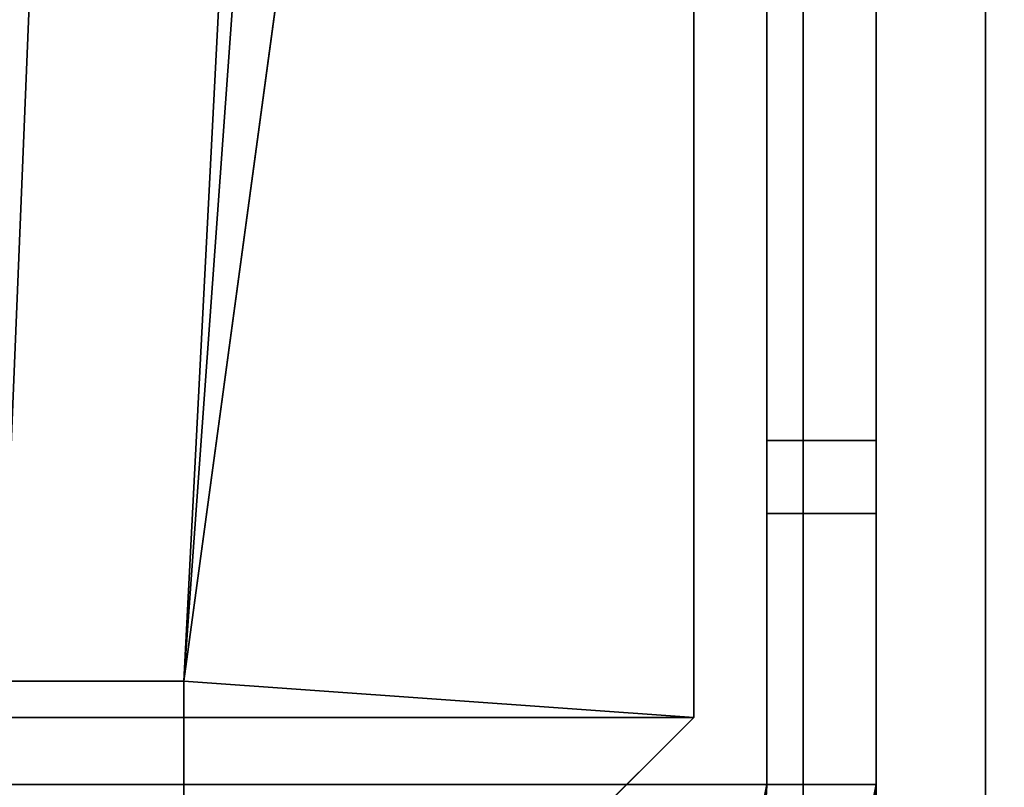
# Model space of a CAD drawing. Header units: millimetres. Extents: x -503 to 6703, y -110 to 249.
# Tile 579 of 656: x 1851 to 1865, y 18 to 29. Entities that reach past the tile are written whole.
import ezdxf

# ---------------------------------------------------------------- set-up
doc = ezdxf.new("R2010")
doc.units = ezdxf.units.MM
doc.layers.add('151', color=7, linetype='Continuous', true_color=0xffffff)

# ---------------------------------------------------------------- blocks, each defined once
blk = doc.blocks.new('UG_SURFACE_002')
at = {"layer": '151', "color": 252, "linetype": 'Continuous', "lineweight": 35}
for points in [[(2052.5, -9.3, 2212.25), (2052.5, 230.4, 2212.25), (947.5, 230.4, 2212.25), (947.5, -9.3, 2212.25)], [(1097.5, -9.3, 2062.25), (1097.5, 230.4, 2062.25), (1902.5, 230.4, 2062.25), (1902.5, -9.3, 2062.25)]]:
    blk.add_3dface(points, dxfattribs=at)
blk = doc.blocks.new('UG_SURFACE_170')
at = {"layer": '151', "color": 41, "linetype": 'Continuous', "lineweight": 35}
for points in [[(1851, 19.5, 2008.25), (1846.65, 229.15, 2003.9), (1858.5, 229.15, 2015.75), (1858.5, 203.3, 2015.75)], [(1853.5, 19.5, 2010.75), (1851, 19.5, 2008.25), (1858.5, 203.3, 2015.75), (1860.5, 71, 2017.75)], [(1860.5, 19, 2017.75), (1860.5, 71, 2017.75), (1139.5, 71, 2017.75), (1139.5, 19, 2017.75)], [(1853.5, 19.5, 2010.75), (1860.5, 71, 2017.75), (1860.5, 19, 2017.75)], [(1851, 19.5, 2008.25), (1853.5, 19.5, 2010.75), (1146.5, 19.5, 2010.75), (1149, 19.5, 2008.25)], [(1853.5, 19.5, 2010.75), (1853.5, 17.5, 2010.75), (1146.5, 17.5, 2010.75), (1146.5, 19.5, 2010.75)], [(1860.5, 19, 2017.75), (1859, 17.5, 2016.25), (1853.5, 17.5, 2010.75), (1853.5, 19.5, 2010.75)], [(1859, 17.5, 2016.25), (1860.5, 19, 2017.75), (1139.5, 19, 2017.75), (1141, 17.5, 2016.25)]]:
    blk.add_3dface(points, dxfattribs=at)
blk = doc.blocks.new('UG_SURFACE_181')
at = {"layer": '151', "color": 41, "linetype": 'Continuous', "lineweight": 35}
for points in [[(1846.65, 11.15, -5.75), (1846.65, 229.15, -5.75), (1858.5, 229.15, -5.75), (1858.5, 203.3, -5.75)], [(1858.5, 203.3, 2015.75), (1858.5, 229.15, 2015.75), (1846.65, 229.15, 2003.9), (1851, 19.5, 2008.25)], [(1863, 203.3, 2020.25), (1853.5, 19.5, 2010.75), (1868.65, 229.15, 2025.9)], [(1860.5, 71, 2017.75), (1868.65, 229.15, 2025.9), (1853.5, 19.5, 2010.75)], [(1846.65, 11.15, -5.75), (1858.5, 203.3, -5.75), (1851, 19.5, -5.75)], [(1858.5, 203.3, -5.75), (1860.5, 71, -5.75), (1853.5, 19.5, -5.75), (1851, 19.5, -5.75)], [(1863, 203.3, 2020.25), (1858.5, 203.3, 2015.75), (1851, 19.5, 2008.25), (1853.5, 19.5, 2010.75)], [(1853.5, 19.5, -5.75), (1860.5, 71, -5.75), (1860.5, 19, -5.75)], [(1860.5, 19, 2017.75), (1860.5, 71, 2017.75), (1853.5, 19.5, 2010.75)], [(1860.5, 19, -5.75), (1860.5, 71, -5.75), (1860.5, 71, 2017.75), (1860.5, 19, 2017.75)], [(1851, 19.5, 2008.25), (1851, 19.5, -5.75), (1853.5, 19.5, -5.75), (1853.5, 19.5, 2010.75)], [(1853.5, 19.5, -5.75), (1853.5, 17.5, -5.75), (1853.5, 17.5, 2010.75), (1853.5, 19.5, 2010.75)], [(1860.5, 19, -5.75), (1859, 17.5, -5.75), (1853.5, 17.5, -5.75), (1853.5, 19.5, -5.75)], [(1853.5, 19.5, 2010.75), (1853.5, 17.5, 2010.75), (1859, 17.5, 2016.25), (1860.5, 19, 2017.75)], [(1859, 17.5, -5.75), (1860.5, 19, -5.75), (1860.5, 19, 2017.75), (1859, 17.5, 2016.25)]]:
    blk.add_3dface(points, dxfattribs=at)
blk = doc.blocks.new('UG_SURFACE_186')
at = {"layer": '151', "color": 252, "linetype": 'Continuous', "lineweight": 35}
for points in [[(1135.5, -26.22, 2021.75), (1864.5, -26.22, 2021.75), (1864.5, 62.62, 2021.75), (1135.5, 62.62, 2021.75)], [(1137, -26.22, 2020.25), (1137, 62.62, 2020.25), (1863, 62.62, 2020.25), (1863, -26.22, 2020.25)], [(1863, -26.22, 2020.25), (1863, 62.62, 2020.25), (1864.5, 62.62, 2021.75), (1864.5, -26.22, 2021.75)]]:
    blk.add_3dface(points, dxfattribs=at)
blk = doc.blocks.new('UG_SURFACE_187')
at = {"layer": '151', "color": 252, "linetype": 'Continuous', "lineweight": 35}
for points in [[(1863, 62.62, 2020.25), (1863, 62.62, -7.75), (1863, -26.22, -7.75), (1863, -26.22, 2020.25)], [(1863, -26.22, -7.75), (1863, 62.62, -7.75), (1864.5, 62.62, -7.75), (1864.5, -26.22, -7.75)], [(1863, 62.62, 2020.25), (1863, -26.22, 2020.25), (1864.5, -26.22, 2021.75), (1864.5, 62.62, 2021.75)], [(1864.5, 62.62, 2021.75), (1864.5, -26.22, 2021.75), (1864.5, -26.22, -7.75), (1864.5, 62.62, -7.75)]]:
    blk.add_3dface(points, dxfattribs=at)
blk = doc.blocks.new('UG_SURFACE_204')
at = {"layer": '151', "color": 252, "linetype": 'Continuous', "lineweight": 35}
for points in [[(1862, 69.5, 2020.25), (1138, 69.5, 2020.25), (1189.3, 22.801, 2020.25), (1191.8, 22.801, 2020.25)], [(1138, 69.5, 2018.75), (1862, 69.5, 2018.75), (1810.7, 22.801, 2018.75), (1808.2, 22.801, 2018.75)], [(1862, 69.5, 2020.25), (1191.8, 22.801, 2020.25), (1203.2, 22.801, 2020.25)], [(1862, 69.5, 2020.25), (1203.2, 22.801, 2020.25), (1205.7, 22.801, 2020.25)], [(1205.7, 22.801, 2020.25), (1357.633, 22.801, 2020.25), (1862, 69.5, 2020.25)], [(1357.633, 22.801, 2020.25), (1360.133, 22.801, 2020.25), (1862, 69.5, 2020.25)], [(1862, 69.5, 2020.25), (1360.133, 22.801, 2020.25), (1371.533, 22.801, 2020.25)], [(1862, 69.5, 2020.25), (1371.533, 22.801, 2020.25), (1374.033, 22.801, 2020.25)], [(1374.033, 22.801, 2020.25), (1575.967, 22.801, 2020.25), (1862, 69.5, 2020.25)], [(1575.967, 22.801, 2020.25), (1578.467, 22.801, 2020.25), (1862, 69.5, 2020.25)], [(1862, 69.5, 2020.25), (1578.467, 22.801, 2020.25), (1639.867, 22.801, 2020.25)], [(1639.867, 22.801, 2020.25), (1642.367, 22.801, 2020.25), (1862, 69.5, 2020.25)], [(1862, 69.5, 2020.25), (1642.367, 22.801, 2020.25), (1794.3, 22.801, 2020.25)], [(1794.3, 22.801, 2020.25), (1796.8, 22.801, 2020.25), (1862, 69.5, 2020.25)], [(1862, 69.5, 2020.25), (1796.8, 22.801, 2020.25), (1808.2, 22.801, 2020.25)], [(1808.2, 22.801, 2020.25), (1810.7, 22.801, 2020.25), (1862, 69.5, 2020.25)], [(1810.7, 22.801, 2020.25), (1810.7, 18.08, 2020.25), (1862, 18.08, 2020.25), (1862, 69.5, 2020.25)], [(1862, 69.5, 2018.75), (1862, 18.08, 2018.75), (1810.7, 18.08, 2018.75), (1810.7, 22.801, 2018.75)], [(1862, 18.08, 2018.75), (1862, 69.5, 2018.75), (1862, 69.5, 2020.25), (1862, 18.08, 2020.25)], [(1810.7, 18.08, 2018.75), (1862, 18.08, 2018.75), (1862, 17.475, 2018.63), (1810.7, 17.475, 2018.63)], [(1810.7, 16.901, 2020.015), (1862, 16.901, 2020.015), (1862, 18.08, 2020.25), (1810.7, 18.08, 2020.25)], [(1862, 18.08, 2020.25), (1862, 16.901, 2020.015), (1862, 17.475, 2018.63), (1862, 18.08, 2018.75)]]:
    blk.add_3dface(points, dxfattribs=at)
blk = doc.blocks.new('UG_SURFACE_205')
at = {"layer": '151', "color": 252, "linetype": 'Continuous', "lineweight": 35}
for points in [[(1861.5, 69.5, -5.75), (1861.5, 22.801, 73.95), (1861.5, 22.801, 76.45), (1861.5, 51.577, 129.625)], [(1861.5, 69.5, -5.75), (1861.5, 22.801, 60.05), (1861.5, 22.801, 62.55)], [(1861.5, 46.869, 1875.114), (1861.5, 42.7, 1876), (1861.5, 18.08, 2006.25), (1861.5, 69.5, 2006.25)], [(1861.5, 22.801, 62.55), (1861.5, 22.801, 73.95), (1861.5, 69.5, -5.75)], [(1861.5, 69.5, -5.75), (1861.5, 18.08, -5.75), (1861.5, 18.08, 60.05), (1861.5, 22.801, 60.05)], [(1863, 18.08, 2006.25), (1863, 69.5, 2006.25), (1861.5, 69.5, 2006.25), (1861.5, 18.08, 2006.25)], [(1861.5, 18.08, -5.75), (1861.5, 69.5, -5.75), (1863, 69.5, -5.75), (1863, 18.08, -5.75)], [(1863, 69.5, -5.75), (1863, 22.801, 73.95), (1863, 22.801, 62.55)], [(1863, 22.801, 62.55), (1863, 22.801, 60.05), (1863, 69.5, -5.75)], [(1863, 22.801, 76.45), (1863, 22.801, 73.95), (1863, 69.5, -5.75), (1863, 44.831, 124.724)], [(1863, 69.5, 2006.25), (1863, 22.801, 1936.45), (1863, 22.801, 1933.95), (1863, 52.448, 1868.917)], [(1863, 69.5, 2006.25), (1863, 18.08, 2006.25), (1863, 18.08, 1936.45), (1863, 22.801, 1936.45)], [(1863, 22.801, 60.05), (1863, 18.08, 60.05), (1863, 18.08, -5.75), (1863, 69.5, -5.75)], [(1863, 52.894, 1287.679), (1863, 44.831, 1855.724), (1863, 40.569, 1855.724), (1863, 22.801, 1626.45)], [(1863, 22.801, 1626.45), (1863, 22.801, 1623.95), (1863, 52.894, 1287.679)], [(1863, 52.448, 1291.917), (1863, 52.894, 1287.679), (1863, 22.801, 1623.95)], [(1863, 50.317, 1295.609), (1863, 52.448, 1291.917), (1863, 22.801, 1623.95)], [(1863, 50.317, 1872.609), (1863, 52.448, 1868.917), (1863, 22.801, 1933.95)], [(1861.5, 48.725, 126.458), (1861.5, 51.577, 129.625), (1861.5, 22.801, 76.45)], [(1863, 22.801, 1623.95), (1863, 46.869, 1298.114), (1863, 50.317, 1295.609)], [(1863, 50.317, 1872.609), (1863, 22.801, 1933.95), (1863, 22.801, 1922.55)], [(1863, 22.801, 1922.55), (1863, 22.801, 1920.05), (1863, 50.317, 1872.609)], [(1863, 46.869, 1875.114), (1863, 50.317, 1872.609), (1863, 22.801, 1920.05)], [(1861.5, 44.831, 124.724), (1861.5, 48.725, 126.458), (1861.5, 22.801, 76.45)], [(1863, 42.7, 1299), (1863, 46.869, 1298.114), (1863, 22.801, 1623.95)], [(1863, 42.7, 1876), (1863, 46.869, 1875.114), (1863, 22.801, 1920.05)], [(1861.5, 42.7, 124.5), (1861.5, 44.831, 124.724), (1861.5, 22.801, 76.45)], [(1863, 22.801, 76.45), (1863, 44.831, 124.724), (1863, 40.569, 124.724)], [(1863, 18.08, 1006.45), (1863, 22.801, 1006.45), (1863, 44.831, 1278.724), (1863, 40.569, 1278.724)], [(1863, 22.801, 1006.45), (1863, 22.801, 1003.95), (1863, 32.506, 710.679), (1863, 44.831, 1278.724)], [(1861.5, 42.7, 722), (1861.5, 18.08, 893.017), (1861.5, 18.08, 942.783)], [(1861.5, 22.801, 76.45), (1861.5, 40.569, 124.724), (1861.5, 42.7, 124.5)], [(1861.5, 42.7, 145), (1861.5, 18.08, 273.017), (1861.5, 18.08, 322.783)], [(1861.5, 42.7, 1876), (1861.5, 22.801, 1920.05), (1861.5, 22.801, 1922.55)], [(1861.5, 18.08, 1920.05), (1861.5, 22.801, 1920.05), (1861.5, 42.7, 1876), (1861.5, 38.531, 1875.114)], [(1861.5, 42.7, 722), (1861.5, 18.08, 843.25), (1861.5, 18.08, 893.017)], [(1861.5, 42.7, 145), (1861.5, 38.531, 144.114), (1861.5, 18.08, 223.25), (1861.5, 18.08, 273.017)], [(1861.5, 42.7, 1876), (1861.5, 22.801, 1933.95), (1861.5, 22.801, 1936.45)], [(1861.5, 22.801, 1922.55), (1861.5, 22.801, 1933.95), (1861.5, 42.7, 1876)], [(1861.5, 32.506, 1864.679), (1861.5, 42.7, 1299), (1861.5, 22.801, 1623.95), (1861.5, 22.801, 1626.45)], [(1861.5, 42.7, 1299), (1861.5, 22.801, 1610.05), (1861.5, 22.801, 1612.55)], [(1861.5, 42.7, 1299), (1861.5, 38.531, 1298.114), (1861.5, 22.801, 1313.95), (1861.5, 22.801, 1316.45)], [(1861.5, 42.7, 722), (1861.5, 38.531, 721.114), (1861.5, 18.08, 793.483), (1861.5, 18.08, 843.25)], [(1861.5, 18.08, 322.783), (1861.5, 18.08, 370.05), (1861.5, 22.801, 370.05), (1861.5, 42.7, 145)], [(1861.5, 22.801, 1936.45), (1861.5, 18.08, 2006.25), (1861.5, 42.7, 1876)], [(1861.5, 22.801, 1612.55), (1861.5, 22.801, 1623.95), (1861.5, 42.7, 1299)], [(1861.5, 22.801, 1316.45), (1861.5, 22.801, 1610.05), (1861.5, 42.7, 1299)], [(1861.5, 18.08, 942.783), (1861.5, 18.08, 990.05), (1861.5, 22.801, 990.05), (1861.5, 42.7, 722)], [(1861.5, 32.506, 1287.679), (1861.5, 42.7, 722), (1861.5, 22.801, 1003.95), (1861.5, 22.801, 1006.45)], [(1861.5, 42.7, 722), (1861.5, 22.801, 990.05), (1861.5, 22.801, 992.55)], [(1861.5, 22.801, 992.55), (1861.5, 22.801, 1003.95), (1861.5, 42.7, 722)], [(1861.5, 32.506, 710.679), (1861.5, 42.7, 145), (1861.5, 22.801, 693.95), (1861.5, 22.801, 696.45)], [(1861.5, 42.7, 145), (1861.5, 22.801, 680.05), (1861.5, 22.801, 682.55)], [(1861.5, 42.7, 145), (1861.5, 22.801, 383.95), (1861.5, 22.801, 386.45)], [(1861.5, 42.7, 145), (1861.5, 22.801, 370.05), (1861.5, 22.801, 372.55)], [(1861.5, 22.801, 682.55), (1861.5, 22.801, 693.95), (1861.5, 42.7, 145)], [(1861.5, 22.801, 386.45), (1861.5, 22.801, 680.05), (1861.5, 42.7, 145)], [(1861.5, 22.801, 372.55), (1861.5, 22.801, 383.95), (1861.5, 42.7, 145)], [(1863, 38.531, 1298.114), (1863, 42.7, 1299), (1863, 22.801, 1623.95), (1863, 22.801, 1612.55)], [(1863, 22.801, 1920.05), (1863, 38.531, 1875.114), (1863, 42.7, 1876)], [(1861.5, 22.801, 76.45), (1861.5, 18.08, 76.45), (1861.5, 36.675, 126.458), (1861.5, 40.569, 124.724)], [(1863, 40.569, 124.724), (1863, 36.675, 126.458), (1863, 18.08, 76.45), (1863, 22.801, 76.45)], [(1863, 22.801, 1626.45), (1863, 40.569, 1855.724), (1863, 36.675, 1857.458)], [(1863, 40.569, 701.724), (1863, 36.675, 703.458), (1863, 22.801, 693.95), (1863, 32.506, 133.679)], [(1863, 18.08, 1006.45), (1863, 40.569, 1278.724), (1863, 36.675, 1280.458)], [(1861.5, 18.08, 1920.05), (1861.5, 38.531, 1875.114), (1861.5, 35.083, 1872.609)], [(1861.5, 22.801, 1302.55), (1861.5, 22.801, 1313.95), (1861.5, 38.531, 1298.114), (1861.5, 35.083, 1295.609)], [(1861.5, 38.531, 144.114), (1861.5, 35.083, 141.609), (1861.5, 18.08, 173.483), (1861.5, 18.08, 223.25)], [(1861.5, 38.531, 721.114), (1861.5, 35.083, 718.609), (1861.5, 18.08, 743.717), (1861.5, 18.08, 793.483)], [(1863, 38.531, 1298.114), (1863, 22.801, 1612.55), (1863, 22.801, 1610.05)], [(1863, 22.801, 1610.05), (1863, 22.801, 1316.45), (1863, 38.531, 1298.114)], [(1863, 22.801, 1316.45), (1863, 22.801, 1313.95), (1863, 38.531, 1298.114)], [(1863, 35.083, 1295.609), (1863, 38.531, 1298.114), (1863, 22.801, 1313.95), (1863, 22.801, 1302.55)], [(1863, 35.083, 1872.609), (1863, 38.531, 1875.114), (1863, 22.801, 1920.05)], [(1861.5, 33.823, 129.625), (1861.5, 36.675, 126.458), (1861.5, 18.08, 76.45), (1861.5, 18.08, 123.717)], [(1863, 18.08, 76.45), (1863, 36.675, 126.458), (1863, 33.823, 129.625)], [(1863, 18.08, 1006.45), (1863, 36.675, 1280.458), (1863, 33.823, 1283.625)], [(1863, 36.675, 1857.458), (1863, 33.823, 1860.625), (1863, 22.801, 1626.45)], [(1863, 36.675, 703.458), (1863, 33.823, 706.625), (1863, 22.801, 696.45), (1863, 22.801, 693.95)], [(1861.5, 35.083, 1872.609), (1861.5, 32.952, 1868.917), (1861.5, 18.08, 1862.83), (1861.5, 18.08, 1920.05)], [(1861.5, 18.08, 743.717), (1861.5, 35.083, 718.609), (1861.5, 32.952, 714.917)], [(1861.5, 35.083, 1295.609), (1861.5, 32.952, 1291.917), (1861.5, 22.801, 1300.05), (1861.5, 22.801, 1302.55)], [(1861.5, 35.083, 141.609), (1861.5, 32.952, 137.917), (1861.5, 18.08, 173.483)], [(1863, 22.801, 1920.05), (1863, 32.952, 1868.917), (1863, 35.083, 1872.609)], [(1863, 22.801, 1302.55), (1863, 22.801, 1300.05), (1863, 32.952, 1291.917), (1863, 35.083, 1295.609)], [(1861.5, 32.506, 133.679), (1861.5, 33.823, 129.625), (1861.5, 18.08, 123.717)], [(1863, 18.08, 76.45), (1863, 33.823, 129.625), (1863, 32.506, 133.679)], [(1863, 18.08, 696.45), (1863, 22.801, 696.45), (1863, 33.823, 706.625), (1863, 32.506, 710.679)], [(1863, 33.823, 1860.625), (1863, 32.506, 1864.679), (1863, 22.801, 1626.45)], [(1863, 22.801, 1300.05), (1863, 33.823, 1283.625), (1863, 32.506, 1287.679)], [(1863, 33.823, 1283.625), (1863, 22.801, 1300.05), (1863, 18.08, 1300.05), (1863, 18.08, 1006.45)], [(1861.5, 18.08, 1862.83), (1861.5, 32.952, 1868.917), (1861.5, 32.506, 1864.679)], [(1861.5, 18.08, 123.717), (1861.5, 18.08, 173.483), (1861.5, 32.952, 137.917), (1861.5, 32.506, 133.679)], [(1861.5, 18.08, 1300.05), (1861.5, 22.801, 1300.05), (1861.5, 32.952, 1291.917), (1861.5, 32.506, 1287.679)], [(1861.5, 22.801, 696.45), (1861.5, 32.952, 714.917), (1861.5, 32.506, 710.679)], [(1861.5, 32.952, 714.917), (1861.5, 22.801, 696.45), (1861.5, 18.08, 696.45), (1861.5, 18.08, 743.717)], [(1863, 32.506, 1864.679), (1863, 32.952, 1868.917), (1863, 22.801, 1920.05)], [(1863, 32.506, 1287.679), (1863, 32.952, 1291.917), (1863, 22.801, 1300.05)], [(1861.5, 32.506, 1864.679), (1861.5, 18.08, 1743.39), (1861.5, 18.08, 1803.11)], [(1861.5, 32.506, 1864.679), (1861.5, 22.801, 1626.45), (1861.5, 18.08, 1683.67), (1861.5, 18.08, 1743.39)], [(1861.5, 32.506, 1287.679), (1861.5, 18.08, 1183.11), (1861.5, 18.08, 1242.83)], [(1861.5, 32.506, 1287.679), (1861.5, 18.08, 1123.39), (1861.5, 18.08, 1183.11)], [(1861.5, 32.506, 1287.679), (1861.5, 22.801, 1006.45), (1861.5, 18.08, 1063.67), (1861.5, 18.08, 1123.39)], [(1861.5, 18.08, 1803.11), (1861.5, 18.08, 1862.83), (1861.5, 32.506, 1864.679)], [(1861.5, 18.08, 1242.83), (1861.5, 18.08, 1300.05), (1861.5, 32.506, 1287.679)], [(1863, 32.506, 133.679), (1863, 22.801, 383.95), (1863, 22.801, 372.55)], [(1863, 22.801, 372.55), (1863, 22.801, 370.05), (1863, 32.506, 133.679)], [(1863, 22.801, 370.05), (1863, 18.08, 76.45), (1863, 32.506, 133.679)], [(1863, 32.506, 133.679), (1863, 22.801, 682.55), (1863, 22.801, 680.05)], [(1863, 32.506, 133.679), (1863, 22.801, 693.95), (1863, 22.801, 682.55)], [(1863, 22.801, 680.05), (1863, 22.801, 386.45), (1863, 32.506, 133.679)], [(1863, 32.506, 710.679), (1863, 22.801, 1003.95), (1863, 22.801, 992.55)], [(1863, 22.801, 386.45), (1863, 22.801, 383.95), (1863, 32.506, 133.679)], [(1863, 22.801, 992.55), (1863, 22.801, 990.05), (1863, 32.506, 710.679)], [(1863, 22.801, 990.05), (1863, 18.08, 696.45), (1863, 32.506, 710.679)], [(1863, 22.801, 1920.05), (1863, 22.801, 1626.45), (1863, 32.506, 1864.679)], [(1861.5, 22.801, 1626.45), (1861.5, 18.08, 1626.45), (1861.5, 18.08, 1683.67)], [(1861.5, 22.801, 1610.05), (1861.5, 18.08, 1493.11), (1861.5, 18.08, 1552.83)], [(1861.5, 22.801, 1610.05), (1861.5, 22.801, 1316.45), (1861.5, 18.08, 1433.39), (1861.5, 18.08, 1493.11)], [(1861.5, 22.801, 1316.45), (1861.5, 18.08, 1373.67), (1861.5, 18.08, 1433.39)], [(1861.5, 22.801, 680.05), (1861.5, 18.08, 583.017), (1861.5, 18.08, 632.783)], [(1861.5, 22.801, 1316.45), (1861.5, 18.08, 1316.45), (1861.5, 18.08, 1373.67)], [(1861.5, 22.801, 1006.45), (1861.5, 18.08, 1006.45), (1861.5, 18.08, 1063.67)], [(1861.5, 22.801, 680.05), (1861.5, 18.08, 533.25), (1861.5, 18.08, 583.017)], [(1861.5, 22.801, 680.05), (1861.5, 22.801, 386.45), (1861.5, 18.08, 483.483), (1861.5, 18.08, 533.25)], [(1861.5, 22.801, 1922.55), (1861.5, 21.801, 1922.55), (1861.5, 21.801, 1933.95), (1861.5, 22.801, 1933.95)], [(1861.5, 18.08, 1552.83), (1861.5, 18.08, 1610.05), (1861.5, 22.801, 1610.05)], [(1861.5, 22.801, 386.45), (1861.5, 18.08, 433.717), (1861.5, 18.08, 483.483)], [(1861.5, 22.801, 1612.55), (1861.5, 21.801, 1612.55), (1861.5, 21.801, 1623.95), (1861.5, 22.801, 1623.95)], [(1861.5, 22.801, 386.45), (1861.5, 18.08, 386.45), (1861.5, 18.08, 433.717)], [(1861.5, 22.801, 1302.55), (1861.5, 21.801, 1302.55), (1861.5, 21.801, 1313.95), (1861.5, 22.801, 1313.95)], [(1861.5, 22.801, 992.55), (1861.5, 21.801, 992.55), (1861.5, 21.801, 1003.95), (1861.5, 22.801, 1003.95)], [(1861.5, 18.08, 632.783), (1861.5, 18.08, 680.05), (1861.5, 22.801, 680.05)], [(1861.5, 22.801, 682.55), (1861.5, 21.801, 682.55), (1861.5, 21.801, 693.95), (1861.5, 22.801, 693.95)], [(1861.5, 22.801, 62.55), (1861.5, 21.801, 62.55), (1861.5, 21.801, 73.95), (1861.5, 22.801, 73.95)], [(1861.5, 22.801, 372.55), (1861.5, 21.801, 372.55), (1861.5, 21.801, 383.95), (1861.5, 22.801, 383.95)], [(1861.5, 22.801, 1936.45), (1861.5, 18.08, 1936.45), (1861.5, 18.08, 2006.25)], [(1861.5, 22.801, 76.45), (1861.5, 22.801, 73.95), (1863, 22.801, 73.95), (1863, 22.801, 76.45)], [(1861.5, 22.801, 73.95), (1861.5, 21.801, 73.95), (1863, 21.801, 73.95), (1863, 22.801, 73.95)], [(1861.5, 21.801, 62.55), (1861.5, 22.801, 62.55), (1863, 22.801, 62.55), (1863, 21.801, 62.55)], [(1861.5, 22.801, 62.55), (1861.5, 22.801, 60.05), (1863, 22.801, 60.05), (1863, 22.801, 62.55)], [(1861.5, 22.801, 1936.45), (1861.5, 22.801, 1933.95), (1863, 22.801, 1933.95), (1863, 22.801, 1936.45)], [(1861.5, 22.801, 1933.95), (1861.5, 21.801, 1933.95), (1863, 21.801, 1933.95), (1863, 22.801, 1933.95)], [(1861.5, 21.801, 1922.55), (1861.5, 22.801, 1922.55), (1863, 22.801, 1922.55), (1863, 21.801, 1922.55)], [(1861.5, 22.801, 1922.55), (1861.5, 22.801, 1920.05), (1863, 22.801, 1920.05), (1863, 22.801, 1922.55)], [(1861.5, 22.801, 1626.45), (1861.5, 22.801, 1623.95), (1863, 22.801, 1623.95), (1863, 22.801, 1626.45)], [(1861.5, 22.801, 1623.95), (1861.5, 21.801, 1623.95), (1863, 21.801, 1623.95), (1863, 22.801, 1623.95)], [(1861.5, 21.801, 1612.55), (1861.5, 22.801, 1612.55), (1863, 22.801, 1612.55), (1863, 21.801, 1612.55)], [(1861.5, 22.801, 1612.55), (1861.5, 22.801, 1610.05), (1863, 22.801, 1610.05), (1863, 22.801, 1612.55)], [(1861.5, 22.801, 1316.45), (1861.5, 22.801, 1313.95), (1863, 22.801, 1313.95), (1863, 22.801, 1316.45)], [(1861.5, 22.801, 1313.95), (1861.5, 21.801, 1313.95), (1863, 21.801, 1313.95), (1863, 22.801, 1313.95)], [(1861.5, 21.801, 1302.55), (1861.5, 22.801, 1302.55), (1863, 22.801, 1302.55), (1863, 21.801, 1302.55)], [(1861.5, 22.801, 1302.55), (1861.5, 22.801, 1300.05), (1863, 22.801, 1300.05), (1863, 22.801, 1302.55)], [(1861.5, 22.801, 1006.45), (1861.5, 22.801, 1003.95), (1863, 22.801, 1003.95), (1863, 22.801, 1006.45)], [(1861.5, 22.801, 1003.95), (1861.5, 21.801, 1003.95), (1863, 21.801, 1003.95), (1863, 22.801, 1003.95)], [(1861.5, 21.801, 992.55), (1861.5, 22.801, 992.55), (1863, 22.801, 992.55), (1863, 21.801, 992.55)], [(1861.5, 22.801, 992.55), (1861.5, 22.801, 990.05), (1863, 22.801, 990.05), (1863, 22.801, 992.55)], [(1861.5, 22.801, 696.45), (1861.5, 22.801, 693.95), (1863, 22.801, 693.95), (1863, 22.801, 696.45)], [(1861.5, 22.801, 693.95), (1861.5, 21.801, 693.95), (1863, 21.801, 693.95), (1863, 22.801, 693.95)], [(1861.5, 21.801, 682.55), (1861.5, 22.801, 682.55), (1863, 22.801, 682.55), (1863, 21.801, 682.55)], [(1861.5, 22.801, 682.55), (1861.5, 22.801, 680.05), (1863, 22.801, 680.05), (1863, 22.801, 682.55)], [(1861.5, 22.801, 386.45), (1861.5, 22.801, 383.95), (1863, 22.801, 383.95), (1863, 22.801, 386.45)], [(1861.5, 22.801, 383.95), (1861.5, 21.801, 383.95), (1863, 21.801, 383.95), (1863, 22.801, 383.95)], [(1861.5, 21.801, 372.55), (1861.5, 22.801, 372.55), (1863, 22.801, 372.55), (1863, 21.801, 372.55)], [(1861.5, 22.801, 372.55), (1861.5, 22.801, 370.05), (1863, 22.801, 370.05), (1863, 22.801, 372.55)], [(1861.5, 18.08, 76.45), (1861.5, 22.801, 76.45), (1863, 22.801, 76.45), (1863, 18.08, 76.45)], [(1863, 18.08, 370.05), (1863, 22.801, 370.05), (1861.5, 22.801, 370.05), (1861.5, 18.08, 370.05)], [(1861.5, 18.08, 386.45), (1861.5, 22.801, 386.45), (1863, 22.801, 386.45), (1863, 18.08, 386.45)], [(1863, 18.08, 680.05), (1863, 22.801, 680.05), (1861.5, 22.801, 680.05), (1861.5, 18.08, 680.05)], [(1861.5, 18.08, 696.45), (1861.5, 22.801, 696.45), (1863, 22.801, 696.45), (1863, 18.08, 696.45)], [(1863, 18.08, 990.05), (1863, 22.801, 990.05), (1861.5, 22.801, 990.05), (1861.5, 18.08, 990.05)], [(1861.5, 18.08, 1006.45), (1861.5, 22.801, 1006.45), (1863, 22.801, 1006.45), (1863, 18.08, 1006.45)], [(1863, 18.08, 1300.05), (1863, 22.801, 1300.05), (1861.5, 22.801, 1300.05), (1861.5, 18.08, 1300.05)], [(1861.5, 18.08, 1316.45), (1861.5, 22.801, 1316.45), (1863, 22.801, 1316.45), (1863, 18.08, 1316.45)], [(1863, 18.08, 1610.05), (1863, 22.801, 1610.05), (1861.5, 22.801, 1610.05), (1861.5, 18.08, 1610.05)], [(1861.5, 18.08, 1626.45), (1861.5, 22.801, 1626.45), (1863, 22.801, 1626.45), (1863, 18.08, 1626.45)], [(1863, 18.08, 1920.05), (1863, 22.801, 1920.05), (1861.5, 22.801, 1920.05), (1861.5, 18.08, 1920.05)], [(1861.5, 18.08, 1936.45), (1861.5, 22.801, 1936.45), (1863, 22.801, 1936.45), (1863, 18.08, 1936.45)], [(1863, 18.08, 60.05), (1863, 22.801, 60.05), (1861.5, 22.801, 60.05), (1861.5, 18.08, 60.05)], [(1863, 22.801, 370.05), (1863, 18.08, 370.05), (1863, 18.08, 76.45)], [(1863, 22.801, 680.05), (1863, 18.08, 386.45), (1863, 22.801, 386.45)], [(1863, 22.801, 73.95), (1863, 21.801, 73.95), (1863, 21.801, 62.55), (1863, 22.801, 62.55)], [(1863, 22.801, 383.95), (1863, 21.801, 383.95), (1863, 21.801, 372.55), (1863, 22.801, 372.55)], [(1863, 22.801, 680.05), (1863, 18.08, 680.05), (1863, 18.08, 386.45)], [(1863, 22.801, 693.95), (1863, 21.801, 693.95), (1863, 21.801, 682.55), (1863, 22.801, 682.55)], [(1863, 22.801, 990.05), (1863, 18.08, 990.05), (1863, 18.08, 696.45)], [(1863, 22.801, 1003.95), (1863, 21.801, 1003.95), (1863, 21.801, 992.55), (1863, 22.801, 992.55)], [(1863, 22.801, 1610.05), (1863, 18.08, 1316.45), (1863, 22.801, 1316.45)], [(1863, 22.801, 1313.95), (1863, 21.801, 1313.95), (1863, 21.801, 1302.55), (1863, 22.801, 1302.55)], [(1863, 22.801, 1610.05), (1863, 18.08, 1610.05), (1863, 18.08, 1316.45)], [(1863, 22.801, 1920.05), (1863, 18.08, 1920.05), (1863, 18.08, 1626.45), (1863, 22.801, 1626.45)], [(1863, 22.801, 1623.95), (1863, 21.801, 1623.95), (1863, 21.801, 1612.55), (1863, 22.801, 1612.55)], [(1863, 22.801, 1933.95), (1863, 21.801, 1933.95), (1863, 21.801, 1922.55), (1863, 22.801, 1922.55)], [(1861.5, 21.801, 73.95), (1861.5, 21.801, 62.55), (1863, 21.801, 62.55), (1863, 21.801, 73.95)], [(1861.5, 21.801, 1933.95), (1861.5, 21.801, 1922.55), (1863, 21.801, 1922.55), (1863, 21.801, 1933.95)], [(1861.5, 21.801, 1623.95), (1861.5, 21.801, 1612.55), (1863, 21.801, 1612.55), (1863, 21.801, 1623.95)], [(1861.5, 21.801, 1313.95), (1861.5, 21.801, 1302.55), (1863, 21.801, 1302.55), (1863, 21.801, 1313.95)], [(1861.5, 21.801, 1003.95), (1861.5, 21.801, 992.55), (1863, 21.801, 992.55), (1863, 21.801, 1003.95)], [(1861.5, 21.801, 693.95), (1861.5, 21.801, 682.55), (1863, 21.801, 682.55), (1863, 21.801, 693.95)], [(1861.5, 21.801, 383.95), (1861.5, 21.801, 372.55), (1863, 21.801, 372.55), (1863, 21.801, 383.95)], [(1863, 18.08, 76.45), (1862.766, 16.901, 76.45), (1861.38, 17.475, 76.45), (1861.5, 18.08, 76.45)], [(1861.5, 18.08, 370.05), (1861.38, 17.475, 370.05), (1862.766, 16.901, 370.05), (1863, 18.08, 370.05)], [(1863, 18.08, 386.45), (1862.766, 16.901, 386.45), (1861.38, 17.475, 386.45), (1861.5, 18.08, 386.45)], [(1861.5, 18.08, 680.05), (1861.38, 17.475, 680.05), (1862.766, 16.901, 680.05), (1863, 18.08, 680.05)], [(1863, 18.08, 696.45), (1862.766, 16.901, 696.45), (1861.38, 17.475, 696.45), (1861.5, 18.08, 696.45)], [(1861.5, 18.08, 990.05), (1861.38, 17.475, 990.05), (1862.766, 16.901, 990.05), (1863, 18.08, 990.05)], [(1863, 18.08, 1006.45), (1862.766, 16.901, 1006.45), (1861.38, 17.475, 1006.45), (1861.5, 18.08, 1006.45)], [(1861.5, 18.08, 1300.05), (1861.38, 17.475, 1300.05), (1862.766, 16.901, 1300.05), (1863, 18.08, 1300.05)], [(1863, 18.08, 1316.45), (1862.766, 16.901, 1316.45), (1861.38, 17.475, 1316.45), (1861.5, 18.08, 1316.45)], [(1861.5, 18.08, 1610.05), (1861.38, 17.475, 1610.05), (1862.766, 16.901, 1610.05), (1863, 18.08, 1610.05)], [(1863, 18.08, 1626.45), (1862.766, 16.901, 1626.45), (1861.38, 17.475, 1626.45), (1861.5, 18.08, 1626.45)], [(1861.5, 18.08, 1920.05), (1861.38, 17.475, 1920.05), (1862.766, 16.901, 1920.05), (1863, 18.08, 1920.05)], [(1863, 18.08, 1936.45), (1862.766, 16.901, 1936.45), (1861.38, 17.475, 1936.45), (1861.5, 18.08, 1936.45)], [(1861.5, 18.08, 60.05), (1861.38, 17.475, 60.05), (1862.766, 16.901, 60.05), (1863, 18.08, 60.05)], [(1861.38, 17.475, 1936.45), (1861.38, 17.475, 2006.25), (1861.5, 18.08, 2006.25), (1861.5, 18.08, 1936.45)], [(1861.5, 18.08, 60.05), (1861.5, 18.08, -5.75), (1861.38, 17.475, -5.75), (1861.38, 17.475, 60.05)], [(1861.38, 17.475, 1626.45), (1861.38, 17.475, 1683.67), (1861.5, 18.08, 1683.67), (1861.5, 18.08, 1626.45)], [(1861.5, 18.08, 1920.05), (1861.5, 18.08, 1862.83), (1861.38, 17.475, 1862.83), (1861.38, 17.475, 1920.05)], [(1861.38, 17.475, 1683.67), (1861.38, 17.475, 1743.39), (1861.5, 18.08, 1743.39), (1861.5, 18.08, 1683.67)], [(1861.38, 17.475, 1743.39), (1861.38, 17.475, 1803.11), (1861.5, 18.08, 1803.11), (1861.5, 18.08, 1743.39)], [(1861.38, 17.475, 1803.11), (1861.38, 17.475, 1862.83), (1861.5, 18.08, 1862.83), (1861.5, 18.08, 1803.11)], [(1861.38, 17.475, 1316.45), (1861.38, 17.475, 1373.67), (1861.5, 18.08, 1373.67), (1861.5, 18.08, 1316.45)], [(1861.5, 18.08, 1610.05), (1861.5, 18.08, 1552.83), (1861.38, 17.475, 1552.83), (1861.38, 17.475, 1610.05)], [(1861.38, 17.475, 1373.67), (1861.38, 17.475, 1433.39), (1861.5, 18.08, 1433.39), (1861.5, 18.08, 1373.67)], [(1861.38, 17.475, 1433.39), (1861.38, 17.475, 1493.11), (1861.5, 18.08, 1493.11), (1861.5, 18.08, 1433.39)], [(1861.38, 17.475, 1493.11), (1861.38, 17.475, 1552.83), (1861.5, 18.08, 1552.83), (1861.5, 18.08, 1493.11)], [(1861.38, 17.475, 1006.45), (1861.38, 17.475, 1063.67), (1861.5, 18.08, 1063.67), (1861.5, 18.08, 1006.45)], [(1861.5, 18.08, 1300.05), (1861.5, 18.08, 1242.83), (1861.38, 17.475, 1242.83), (1861.38, 17.475, 1300.05)], [(1861.38, 17.475, 1063.67), (1861.38, 17.475, 1123.39), (1861.5, 18.08, 1123.39), (1861.5, 18.08, 1063.67)], [(1861.38, 17.475, 1123.39), (1861.38, 17.475, 1183.11), (1861.5, 18.08, 1183.11), (1861.5, 18.08, 1123.39)], [(1861.38, 17.475, 1183.11), (1861.38, 17.475, 1242.83), (1861.5, 18.08, 1242.83), (1861.5, 18.08, 1183.11)], [(1861.38, 17.475, 696.45), (1861.38, 17.475, 743.717), (1861.5, 18.08, 743.717), (1861.5, 18.08, 696.45)], [(1861.5, 18.08, 990.05), (1861.5, 18.08, 942.783), (1861.38, 17.475, 942.783), (1861.38, 17.475, 990.05)], [(1861.38, 17.475, 743.717), (1861.38, 17.475, 793.483), (1861.5, 18.08, 793.483), (1861.5, 18.08, 743.717)], [(1861.38, 17.475, 793.483), (1861.38, 17.475, 843.25), (1861.5, 18.08, 843.25), (1861.5, 18.08, 793.483)], [(1861.38, 17.475, 843.25), (1861.38, 17.475, 893.017), (1861.5, 18.08, 893.017), (1861.5, 18.08, 843.25)], [(1861.38, 17.475, 893.017), (1861.38, 17.475, 942.783), (1861.5, 18.08, 942.783), (1861.5, 18.08, 893.017)], [(1861.38, 17.475, 386.45), (1861.38, 17.475, 433.717), (1861.5, 18.08, 433.717), (1861.5, 18.08, 386.45)], [(1861.5, 18.08, 680.05), (1861.5, 18.08, 632.783), (1861.38, 17.475, 632.783), (1861.38, 17.475, 680.05)], [(1861.38, 17.475, 433.717), (1861.38, 17.475, 483.483), (1861.5, 18.08, 483.483), (1861.5, 18.08, 433.717)], [(1861.38, 17.475, 483.483), (1861.38, 17.475, 533.25), (1861.5, 18.08, 533.25), (1861.5, 18.08, 483.483)], [(1861.38, 17.475, 533.25), (1861.38, 17.475, 583.017), (1861.5, 18.08, 583.017), (1861.5, 18.08, 533.25)], [(1861.38, 17.475, 583.017), (1861.38, 17.475, 632.783), (1861.5, 18.08, 632.783), (1861.5, 18.08, 583.017)], [(1861.38, 17.475, 76.45), (1861.38, 17.475, 123.717), (1861.5, 18.08, 123.717), (1861.5, 18.08, 76.45)], [(1861.5, 18.08, 370.05), (1861.5, 18.08, 322.783), (1861.38, 17.475, 322.783), (1861.38, 17.475, 370.05)], [(1861.38, 17.475, 123.717), (1861.38, 17.475, 173.483), (1861.5, 18.08, 173.483), (1861.5, 18.08, 123.717)], [(1861.38, 17.475, 173.483), (1861.38, 17.475, 223.25), (1861.5, 18.08, 223.25), (1861.5, 18.08, 173.483)], [(1861.38, 17.475, 223.25), (1861.38, 17.475, 273.017), (1861.5, 18.08, 273.017), (1861.5, 18.08, 223.25)], [(1861.38, 17.475, 273.017), (1861.38, 17.475, 322.783), (1861.5, 18.08, 322.783), (1861.5, 18.08, 273.017)], [(1861.5, 18.08, 2006.25), (1861.38, 17.475, 2006.25), (1862.766, 16.901, 2006.25), (1863, 18.08, 2006.25)], [(1863, 18.08, -5.75), (1862.766, 16.901, -5.75), (1861.38, 17.475, -5.75), (1861.5, 18.08, -5.75)], [(1862.766, 16.901, 60.05), (1862.766, 16.901, -5.75), (1863, 18.08, -5.75), (1863, 18.08, 60.05)], [(1863, 18.08, 1936.45), (1863, 18.08, 2006.25), (1862.766, 16.901, 2006.25), (1862.766, 16.901, 1936.45)], [(1862.766, 16.901, 1920.05), (1862.766, 16.901, 1626.45), (1863, 18.08, 1626.45), (1863, 18.08, 1920.05)], [(1862.766, 16.901, 1610.05), (1862.766, 16.901, 1316.45), (1863, 18.08, 1316.45), (1863, 18.08, 1610.05)], [(1862.766, 16.901, 1300.05), (1862.766, 16.901, 1006.45), (1863, 18.08, 1006.45), (1863, 18.08, 1300.05)], [(1862.766, 16.901, 990.05), (1862.766, 16.901, 696.45), (1863, 18.08, 696.45), (1863, 18.08, 990.05)], [(1862.766, 16.901, 680.05), (1862.766, 16.901, 386.45), (1863, 18.08, 386.45), (1863, 18.08, 680.05)], [(1862.766, 16.901, 370.05), (1862.766, 16.901, 76.45), (1863, 18.08, 76.45), (1863, 18.08, 370.05)]]:
    blk.add_3dface(points, dxfattribs=at)

msp = doc.modelspace()

# ---------------------------------------------------------------- linework, layer by layer
at = {"layer": '151', "color": 251, "linetype": 'Continuous', "lineweight": -3, "true_color": 0x636466}
for p, q in [((1860.5, 71, 2017.75), (1860.5, 19, 2017.75)), ((1860.5, 19, -5.75), (1860.5, 71, -5.75)), ((1860.5, 71, 2017.75), (1860.5, 19, 2017.75)), ((1861.5, 18.08, 2006.25), (1861.5, 69.5, 2006.25)), ((1861.5, 18.08, -5.75), (1861.5, 69.5, -5.75)), ((1862, 69.5, 2018.75), (1862, 18.08, 2018.75)), ((1862, 69.5, 2020.25), (1862, 18.08, 2020.25)), ((1863, 18.08, -5.75), (1863, 69.5, -5.75)), ((1863, 18.08, 2006.25), (1863, 69.5, 2006.25)), ((1863, -26.22, 2020.25), (1863, 62.62, 2020.25)), ((1863, -26.22, 2020.25), (1863, 62.62, 2020.25)), ((1863, -26.22, -7.75), (1863, 62.62, -7.75)), ((1864.5, -26.22, 2021.75), (1864.5, 62.62, 2021.75)), ((1864.5, -26.22, 2021.75), (1864.5, 62.62, 2021.75)), ((1864.5, -26.22, -7.75), (1864.5, 62.62, -7.75)), ((1861.5, 18.08, 1626.45), (1861.5, 22.801, 1626.45)), ((1861.5, 21.801, 992.55), (1861.5, 22.801, 992.55)), ((1863, 22.801, 62.55), (1861.5, 22.801, 62.55)), ((1863, 22.801, 1612.55), (1861.5, 22.801, 1612.55)), ((1861.5, 22.801, 992.55), (1861.5, 22.801, 990.05)), ((1863, 22.801, 1610.05), (1861.5, 22.801, 1610.05)), ((1863, 22.801, 1003.95), (1861.5, 22.801, 1003.95)), ((1861.5, 22.801, 76.45), (1861.5, 22.801, 73.95)), ((1863, 22.801, 682.55), (1861.5, 22.801, 682.55)), ((1861.5, 22.801, 386.45), (1861.5, 22.801, 383.95)), ((1863, 22.801, 1936.45), (1861.5, 22.801, 1936.45)), ((1861.5, 21.801, 1922.55), (1861.5, 22.801, 1922.55)), ((1861.5, 22.801, 1933.95), (1861.5, 21.801, 1933.95)), ((1863, 22.801, 76.45), (1861.5, 22.801, 76.45)), ((1861.5, 22.801, 1313.95), (1861.5, 21.801, 1313.95)), ((1863, 22.801, 693.95), (1861.5, 22.801, 693.95)), ((1861.5, 22.801, 1922.55), (1861.5, 22.801, 1920.05)), ((1863, 22.801, 1920.05), (1861.5, 22.801, 1920.05)), ((1861.5, 22.801, 1610.05), (1861.5, 18.08, 1610.05)), ((1861.5, 21.801, 1302.55), (1861.5, 22.801, 1302.55)), ((1863, 22.801, 60.05), (1861.5, 22.801, 60.05)), ((1861.5, 18.08, 1006.45), (1861.5, 22.801, 1006.45)), ((1861.5, 22.801, 1936.45), (1861.5, 22.801, 1933.95)), ((1861.5, 22.801, 1316.45), (1861.5, 22.801, 1313.95)), ((1863, 22.801, 1302.55), (1861.5, 22.801, 1302.55)), ((1863, 22.801, 696.45), (1861.5, 22.801, 696.45)), ((1861.5, 18.08, 696.45), (1861.5, 22.801, 696.45)), ((1861.5, 22.801, 62.55), (1861.5, 22.801, 60.05)), ((1861.5, 18.08, 76.45), (1861.5, 22.801, 76.45)), ((1861.5, 21.801, 682.55), (1861.5, 22.801, 682.55)), ((1861.5, 22.801, 60.05), (1861.5, 18.08, 60.05)), ((1863, 22.801, 1922.55), (1861.5, 22.801, 1922.55)), ((1861.5, 22.801, 1300.05), (1861.5, 18.08, 1300.05)), ((1863, 22.801, 990.05), (1861.5, 22.801, 990.05)), ((1861.5, 18.08, 1316.45), (1861.5, 22.801, 1316.45)), ((1861.5, 22.801, 1003.95), (1861.5, 21.801, 1003.95)), ((1863, 22.801, 1626.45), (1861.5, 22.801, 1626.45)), ((1863, 22.801, 1300.05), (1861.5, 22.801, 1300.05)), ((1861.5, 21.801, 372.55), (1861.5, 22.801, 372.55)), ((1861.5, 22.801, 696.45), (1861.5, 22.801, 693.95)), ((1861.5, 22.801, 1623.95), (1861.5, 21.801, 1623.95)), ((1861.5, 22.801, 1302.55), (1861.5, 22.801, 1300.05)), ((1863, 22.801, 372.55), (1861.5, 22.801, 372.55)), ((1861.5, 22.801, 682.55), (1861.5, 22.801, 680.05)), ((1863, 22.801, 680.05), (1861.5, 22.801, 680.05)), ((1863, 22.801, 1313.95), (1861.5, 22.801, 1313.95)), ((1861.5, 22.801, 1006.45), (1861.5, 22.801, 1003.95)), ((1863, 22.801, 1933.95), (1861.5, 22.801, 1933.95)), ((1861.5, 22.801, 383.95), (1861.5, 21.801, 383.95)), ((1861.5, 22.801, 1612.55), (1861.5, 22.801, 1610.05)), ((1861.5, 22.801, 1920.05), (1861.5, 18.08, 1920.05)), ((1863, 22.801, 992.55), (1861.5, 22.801, 992.55)), ((1861.5, 18.08, 386.45), (1861.5, 22.801, 386.45)), ((1861.5, 22.801, 73.95), (1861.5, 21.801, 73.95)), ((1861.5, 22.801, 680.05), (1861.5, 18.08, 680.05)), ((1861.5, 18.08, 1936.45), (1861.5, 22.801, 1936.45)), ((1863, 22.801, 370.05), (1861.5, 22.801, 370.05)), ((1863, 22.801, 1316.45), (1861.5, 22.801, 1316.45)), ((1863, 22.801, 1623.95), (1861.5, 22.801, 1623.95)), ((1863, 22.801, 1006.45), (1861.5, 22.801, 1006.45)), ((1861.5, 22.801, 693.95), (1861.5, 21.801, 693.95)), ((1861.5, 22.801, 372.55), (1861.5, 22.801, 370.05)), ((1861.5, 21.801, 1612.55), (1861.5, 22.801, 1612.55)), ((1861.5, 22.801, 990.05), (1861.5, 18.08, 990.05)), ((1863, 22.801, 386.45), (1861.5, 22.801, 386.45)), ((1863, 22.801, 73.95), (1861.5, 22.801, 73.95)), ((1863, 22.801, 383.95), (1861.5, 22.801, 383.95)), ((1861.5, 22.801, 370.05), (1861.5, 18.08, 370.05)), ((1861.5, 21.801, 62.55), (1861.5, 22.801, 62.55)), ((1861.5, 22.801, 1626.45), (1861.5, 22.801, 1623.95)), ((1863, 22.801, 682.55), (1863, 22.801, 680.05)), ((1863, 18.08, 386.45), (1863, 22.801, 386.45)), ((1863, 22.801, 1920.05), (1863, 18.08, 1920.05)), ((1863, 22.801, 60.05), (1863, 18.08, 60.05)), ((1863, 21.801, 682.55), (1863, 22.801, 682.55)), ((1863, 22.801, 696.45), (1863, 22.801, 693.95)), ((1863, 22.801, 1302.55), (1863, 22.801, 1300.05)), ((1863, 18.08, 1006.45), (1863, 22.801, 1006.45)), ((1863, 21.801, 62.55), (1863, 22.801, 62.55)), ((1863, 22.801, 1626.45), (1863, 22.801, 1623.95)), ((1863, 22.801, 680.05), (1863, 18.08, 680.05)), ((1863, 21.801, 1302.55), (1863, 22.801, 1302.55)), ((1863, 21.801, 1922.55), (1863, 22.801, 1922.55)), ((1863, 18.08, 1626.45), (1863, 22.801, 1626.45)), ((1863, 22.801, 383.95), (1863, 21.801, 383.95)), ((1863, 22.801, 1006.45), (1863, 22.801, 1003.95)), ((1863, 18.08, 1936.45), (1863, 22.801, 1936.45)), ((1863, 22.801, 372.55), (1863, 22.801, 370.05)), ((1863, 18.08, 76.45), (1863, 22.801, 76.45)), ((1863, 22.801, 1003.95), (1863, 21.801, 1003.95)), ((1863, 21.801, 372.55), (1863, 22.801, 372.55)), ((1863, 22.801, 1612.55), (1863, 22.801, 1610.05)), ((1863, 18.08, 696.45), (1863, 22.801, 696.45)), ((1863, 22.801, 1623.95), (1863, 21.801, 1623.95)), ((1863, 22.801, 992.55), (1863, 22.801, 990.05)), ((1863, 22.801, 1300.05), (1863, 18.08, 1300.05)), ((1863, 22.801, 370.05), (1863, 18.08, 370.05)), ((1863, 21.801, 992.55), (1863, 22.801, 992.55)), ((1863, 18.08, 1316.45), (1863, 22.801, 1316.45)), ((1863, 22.801, 990.05), (1863, 18.08, 990.05)), ((1863, 21.801, 1612.55), (1863, 22.801, 1612.55)), ((1863, 22.801, 1936.45), (1863, 22.801, 1933.95)), ((1863, 22.801, 1313.95), (1863, 21.801, 1313.95)), ((1863, 22.801, 76.45), (1863, 22.801, 73.95)), ((1863, 22.801, 1922.55), (1863, 22.801, 1920.05)), ((1863, 22.801, 62.55), (1863, 22.801, 60.05)), ((1863, 22.801, 693.95), (1863, 21.801, 693.95)), ((1863, 22.801, 1933.95), (1863, 21.801, 1933.95)), ((1863, 22.801, 386.45), (1863, 22.801, 383.95)), ((1863, 22.801, 1610.05), (1863, 18.08, 1610.05)), ((1863, 22.801, 1316.45), (1863, 22.801, 1313.95)), ((1863, 22.801, 73.95), (1863, 21.801, 73.95)), ((1861.5, 21.801, 383.95), (1861.5, 21.801, 372.55)), ((1863, 21.801, 383.95), (1861.5, 21.801, 383.95)), ((1863, 21.801, 1003.95), (1861.5, 21.801, 1003.95)), ((1861.5, 21.801, 1623.95), (1861.5, 21.801, 1612.55)), ((1863, 21.801, 372.55), (1861.5, 21.801, 372.55)), ((1861.5, 21.801, 1003.95), (1861.5, 21.801, 992.55)), ((1863, 21.801, 1612.55), (1861.5, 21.801, 1612.55)), ((1863, 21.801, 1623.95), (1861.5, 21.801, 1623.95)), ((1863, 21.801, 682.55), (1861.5, 21.801, 682.55)), ((1861.5, 21.801, 1933.95), (1861.5, 21.801, 1922.55)), ((1863, 21.801, 992.55), (1861.5, 21.801, 992.55)), ((1861.5, 21.801, 73.95), (1861.5, 21.801, 62.55)), ((1863, 21.801, 1933.95), (1861.5, 21.801, 1933.95)), ((1863, 21.801, 73.95), (1861.5, 21.801, 73.95)), ((1861.5, 21.801, 693.95), (1861.5, 21.801, 682.55)), ((1863, 21.801, 693.95), (1861.5, 21.801, 693.95)), ((1863, 21.801, 1302.55), (1861.5, 21.801, 1302.55)), ((1863, 21.801, 1922.55), (1861.5, 21.801, 1922.55)), ((1861.5, 21.801, 1313.95), (1861.5, 21.801, 1302.55)), ((1863, 21.801, 62.55), (1861.5, 21.801, 62.55)), ((1863, 21.801, 1313.95), (1861.5, 21.801, 1313.95)), ((1863, 21.801, 693.95), (1863, 21.801, 682.55)), ((1863, 21.801, 383.95), (1863, 21.801, 372.55)), ((1863, 21.801, 1933.95), (1863, 21.801, 1922.55)), ((1863, 21.801, 1003.95), (1863, 21.801, 992.55)), ((1863, 21.801, 73.95), (1863, 21.801, 62.55)), ((1863, 21.801, 1313.95), (1863, 21.801, 1302.55)), ((1863, 21.801, 1623.95), (1863, 21.801, 1612.55)), ((1146.5, 19.5, 2010.75), (1853.5, 19.5, 2010.75)), ((1851, 19.5, -5.75), (1853.5, 19.5, -5.75)), ((1853.5, 19.5, 2010.75), (1851, 19.5, 2008.25)), ((1851, 19.5, 2008.25), (1853.5, 19.5, 2010.75)), ((1853.5, 19.5, 2010.75), (1853.5, 19.5, -5.75)), ((1853.5, 17.5, 2010.75), (1853.5, 19.5, 2010.75)), ((1853.5, 17.5, 2010.75), (1853.5, 19.5, 2010.75)), ((1853.5, 19.5, -5.75), (1853.5, 17.5, -5.75)), ((1139.5, 19, 2017.75), (1860.5, 19, 2017.75)), ((1860.5, 19, 2017.75), (1859, 17.5, 2016.25)), ((1860.5, 19, 2017.75), (1859, 17.5, 2016.25)), ((1859, 17.5, -5.75), (1860.5, 19, -5.75)), ((1860.5, 19, 2017.75), (1860.5, 19, -5.75)), ((1862, 18.08, 2020.25), (1810.7, 18.08, 2020.25)), ((1862, 18.08, 2018.75), (1810.7, 18.08, 2018.75)), ((1861.5, 18.08, 1316.45), (1861.5, 18.08, 1610.05)), ((1861.5, 18.08, 386.45), (1861.5, 18.08, 680.05)), ((1861.5, 18.08, 1006.45), (1861.5, 18.08, 1300.05)), ((1861.5, 18.08, 696.45), (1861.5, 18.08, 990.05)), ((1861.5, 18.08, -5.75), (1861.5, 18.08, 60.05)), ((1861.5, 18.08, 1936.45), (1861.5, 18.08, 2006.25)), ((1861.5, 18.08, 76.45), (1861.5, 18.08, 370.05)), ((1861.5, 18.08, 1626.45), (1861.5, 18.08, 1920.05)), ((1863, 18.08, 386.45), (1863, 18.08, 680.05)), ((1863, 18.08, 1316.45), (1863, 18.08, 1610.05)), ((1863, 18.08, 76.45), (1863, 18.08, 370.05)), ((1863, 18.08, -5.75), (1863, 18.08, 60.05)), ((1863, 18.08, 1626.45), (1863, 18.08, 1920.05)), ((1863, 18.08, 1006.45), (1863, 18.08, 1300.05)), ((1863, 18.08, 1936.45), (1863, 18.08, 2006.25)), ((1863, 18.08, 696.45), (1863, 18.08, 990.05))]:
    msp.add_line(p, q, dxfattribs=at)
for centre, radius, start in [((1859.92, 18.08, -5.75), 3.08, 270), ((1859.92, 18.08, 2006.25), 3.08, 270), ((1859.92, 18.08, -5.75), 1.58, 270), ((1859.92, 18.08, 2006.25), 1.58, 270), ((1859.92, 18.08, 1936.45), 1.58, 297.0767), ((1859.92, 18.08, 386.45), 1.58, 297.0767), ((1859.92, 18.08, 1626.45), 1.58, 297.0767), ((1859.92, 18.08, 76.45), 1.58, 297.0767), ((1859.92, 18.08, 1006.45), 1.58, 297.0767), ((1859.92, 18.08, 696.45), 1.58, 297.0767), ((1859.92, 18.08, 1316.45), 1.58, 297.0767), ((1859.92, 18.08, 1006.45), 3.08, 297.0767), ((1859.92, 18.08, 386.45), 3.08, 297.0767), ((1859.92, 18.08, 1936.45), 3.08, 297.0767), ((1859.92, 18.08, 1316.45), 3.08, 297.0767), ((1859.92, 18.08, 696.45), 3.08, 297.0767), ((1859.92, 18.08, 76.45), 3.08, 297.0767), ((1859.92, 18.08, 1626.45), 3.08, 297.0767)]:
    msp.add_arc(centre, radius, start, 0, dxfattribs=at)
at = {"layer": '151', "color": 251, "linetype": 'Continuous', "lineweight": -3, "true_color": 0x636466, "extrusion": (0, 0, -1)}
for centre, radius in [((-1859.92, 18.08, -680.05), 1.58), ((-1859.92, 18.08, -1300.05), 1.58), ((-1859.92, 18.08, -60.05), 1.58), ((-1859.92, 18.08, -1920.05), 1.58), ((-1859.92, 18.08, -370.05), 1.58), ((-1859.92, 18.08, -1610.05), 1.58), ((-1859.92, 18.08, -990.05), 1.58), ((-1859.92, 18.08, -370.05), 3.08), ((-1859.92, 18.08, -1920.05), 3.08), ((-1859.92, 18.08, -1300.05), 3.08), ((-1859.92, 18.08, -680.05), 3.08), ((-1859.92, 18.08, -60.05), 3.08), ((-1859.92, 18.08, -1610.05), 3.08), ((-1859.92, 18.08, -990.05), 3.08)]:
    msp.add_arc(centre, radius, 180, 242.9233, dxfattribs=at)
at = {"layer": '151', "color": 251, "linetype": 'Continuous', "lineweight": -3, "true_color": 0x636466, "extrusion": (-1, 0, 0)}
for radius in [1.58, 3.08]:
    msp.add_arc((-18.08, 2017.17, -1862), radius, 0, 90, dxfattribs=at)

# ---------------------------------------------------------------- block references
at = {"layer": '151', "color": 251, "linetype": 'Continuous', "lineweight": -3, "true_color": 0x636466}
for name in ['UG_SURFACE_002', 'UG_SURFACE_170', 'UG_SURFACE_181', 'UG_SURFACE_186', 'UG_SURFACE_187', 'UG_SURFACE_204', 'UG_SURFACE_205']:
    msp.add_blockref(name, (0, 0), dxfattribs=at)

doc.saveas('drawing.dxf')
